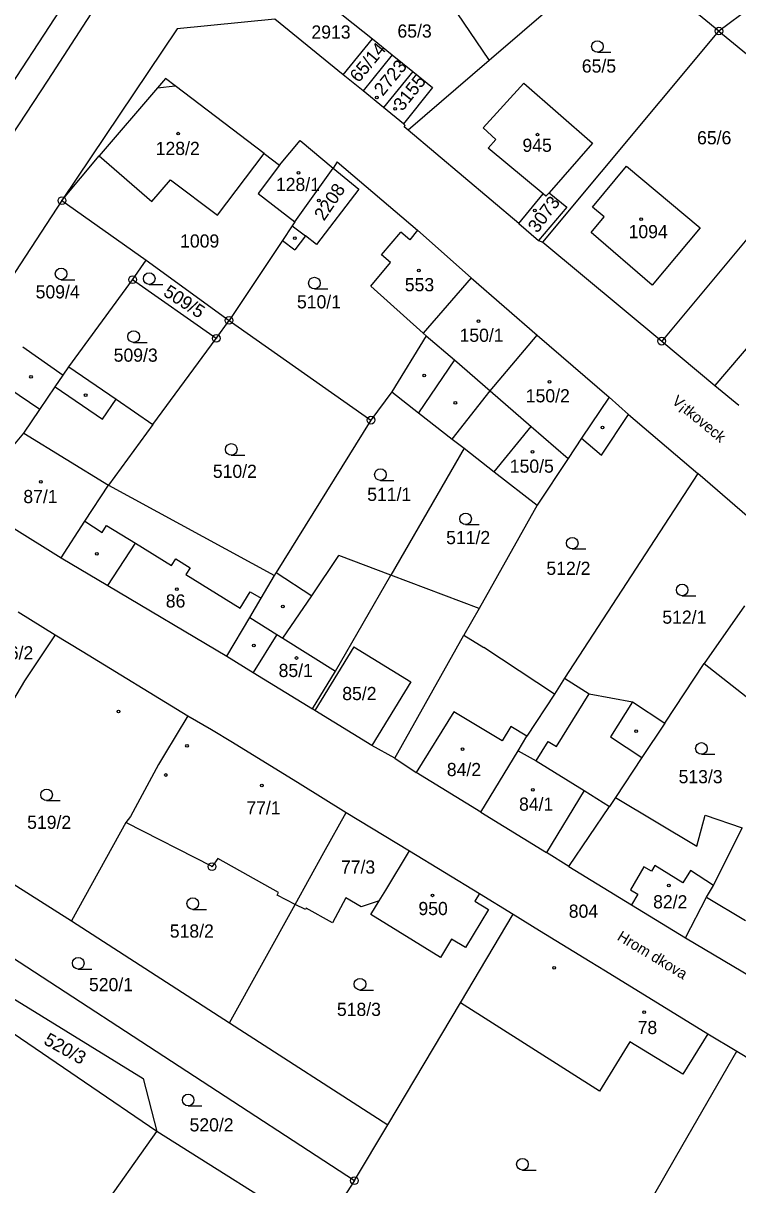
# Model space of a CAD drawing. Extents: x -735249 to -729401, y -1124843 to -1121828.
# Drawn here: x -734448.5 to -734356.2, y -1122953.1 to -1122803 of the extents above; entities that cross this region are included whole.
import ezdxf

# ---------------------------------------------------------------- set-up
doc = ezdxf.new("R2010")
doc.units = 0
for name, color, linetype in [('Vrstva 1', 7, 'Continuous'), ('Vrstva 15', 7, 'Continuous'), ('Vrstva 18', 7, 'Continuous'), ('Vrstva 19', 7, 'Continuous'), ('Vrstva 25', 7, 'Continuous'), ('Vrstva 4', 7, 'Continuous')]:
    doc.layers.add(name, color=color, linetype=linetype)

msp = doc.modelspace()

# ---------------------------------------------------------------- linework, layer by layer
at = {"layer": 'Vrstva 1'}
for points in [[(-734399.84, -1122790.72), (-734388.28, -1122807.79)], [(-734371.55, -1122793.35), (-734388.28, -1122807.79)], [(-734358.6, -1122803.99), (-734371.55, -1122793.35)], [(-734440.18, -1122795.78), (-734450.06, -1122810.97)], [(-734411.06, -1122798.82), (-734403.37, -1122804.98)], [(-734354.44, -1122800.92), (-734358.6, -1122803.99)], [(-734415.96, -1122802.45), (-734428.59, -1122803.71)], [(-734407.15, -1122809.65), (-734415.96, -1122802.45)], [(-734428.59, -1122803.71), (-734443.47, -1122825.9)], [(-734407.15, -1122809.65), (-734403.37, -1122804.98)], [(-734403.37, -1122804.98), (-734400.8, -1122807.07)], [(-734381.33, -1122831.28), (-734358.6, -1122803.99)], [(-734358.6, -1122803.99), (-734343.15, -1122816.67)], [(-734400.8, -1122807.07), (-734404.58, -1122811.73)], [(-734400.8, -1122807.07), (-734398.15, -1122809.21)], [(-734388.28, -1122807.79), (-734398.74, -1122816.81)], [(-734398.15, -1122809.21), (-734401.94, -1122813.88)], [(-734398.15, -1122809.21), (-734395.59, -1122811.29)], [(-734430.08, -1122810.1), (-734431.13, -1122811.33)], [(-734428.83, -1122811.06), (-734430.08, -1122810.1)], [(-734417.36, -1122819.8), (-734428.83, -1122811.06)], [(-734404.58, -1122811.73), (-734407.15, -1122809.65)], [(-734389.06, -1122816.47), (-734383.79, -1122810.73)], [(-734383.79, -1122810.73), (-734374.94, -1122818.47)], [(-734431.13, -1122811.33), (-734438.67, -1122820.1)], [(-734401.94, -1122813.88), (-734404.58, -1122811.73)], [(-734395.59, -1122811.29), (-734399.37, -1122815.96)], [(-734399.37, -1122815.96), (-734401.94, -1122813.88)], [(-734399.13, -1122816.19), (-734399.37, -1122815.96)], [(-734399.28, -1122816.36), (-734399.13, -1122816.19)], [(-734398.74, -1122816.81), (-734399.28, -1122816.36)], [(-734384.45, -1122828.87), (-734398.74, -1122816.81)], [(-734387.41, -1122818), (-734389.06, -1122816.47)], [(-734343.15, -1122816.67), (-734365.99, -1122844.05)], [(-734415.38, -1122821.31), (-734412.7, -1122818.11)], [(-734412.7, -1122818.11), (-734408.45, -1122821.69)], [(-734388.42, -1122819.1), (-734387.41, -1122818)], [(-734374.94, -1122818.47), (-734380.55, -1122824.88)], [(-734443.47, -1122825.9), (-734438.67, -1122820.1)], [(-734438.67, -1122820.1), (-734431.87, -1122826.02)], [(-734423.39, -1122827.79), (-734417.36, -1122819.8)], [(-734417.36, -1122819.8), (-734415.38, -1122821.31)], [(-734381.32, -1122825.01), (-734388.42, -1122819.1)], [(-734415.38, -1122821.31), (-734418.13, -1122824.98)], [(-734407.9, -1122820.88), (-734408.45, -1122821.69)], [(-734407.9, -1122820.88), (-734397.56, -1122829.72)], [(-734374.94, -1122826.74), (-734370.56, -1122821.45)], [(-734370.56, -1122821.45), (-734361.04, -1122829.41)], [(-734413.37, -1122828.63), (-734408.45, -1122821.69)], [(-734408.45, -1122821.69), (-734405.13, -1122824.4)], [(-734431.87, -1122826.02), (-734429.44, -1122823.23)], [(-734429.44, -1122823.23), (-734423.39, -1122827.79)], [(-734405.13, -1122824.4), (-734410.57, -1122831.55)], [(-734443.47, -1122825.9), (-734454.85, -1122843.22)], [(-734443.47, -1122825.9), (-734432.58, -1122833.59)], [(-734418.13, -1122824.98), (-734413.37, -1122828.63)], [(-734384.45, -1122828.87), (-734381.32, -1122825.01)], [(-734380.94, -1122825.33), (-734381.32, -1122825.01)], [(-734380.55, -1122824.88), (-734380.94, -1122825.33)], [(-734380.55, -1122824.88), (-734378.23, -1122826.74)], [(-734378.23, -1122826.74), (-734381.89, -1122831.06)], [(-734373.43, -1122827.99), (-734374.94, -1122826.74)], [(-734413.37, -1122828.63), (-734413.72, -1122829.16)], [(-734384.45, -1122828.87), (-734381.89, -1122831.06)], [(-734375.12, -1122830.03), (-734373.43, -1122827.99)], [(-734413.72, -1122829.16), (-734414.99, -1122831.05)], [(-734412.03, -1122830.44), (-734413.4, -1122832.25)], [(-734410.57, -1122831.55), (-734412.03, -1122830.44)], [(-734402.18, -1122832.88), (-734399.69, -1122829.98)], [(-734398.53, -1122830.97), (-734399.69, -1122829.98)], [(-734397.56, -1122829.72), (-734398.53, -1122830.97)], [(-734397.56, -1122829.72), (-734390.62, -1122835.89)], [(-734367.22, -1122836.8), (-734375.12, -1122830.03)], [(-734361.04, -1122829.41), (-734367.22, -1122836.8)], [(-734414.99, -1122831.05), (-734421.89, -1122841.37)], [(-734414.99, -1122831.05), (-734413.4, -1122832.25)], [(-734381.89, -1122831.06), (-734381.33, -1122831.28)], [(-734381.33, -1122831.28), (-734365.99, -1122844.05)], [(-734434.34, -1122836.11), (-734432.58, -1122833.59)], [(-734432.58, -1122833.59), (-734421.89, -1122841.37)], [(-734401.02, -1122833.87), (-734402.18, -1122832.88)], [(-734403.59, -1122836.94), (-734401.02, -1122833.87)], [(-734442.57, -1122847.35), (-734434.34, -1122836.11)], [(-734423.54, -1122843.69), (-734434.34, -1122836.11)], [(-734390.62, -1122835.89), (-734396.8, -1122843.04)], [(-734390.62, -1122835.89), (-734382.1, -1122843.3)], [(-734396.8, -1122843.04), (-734403.59, -1122836.94)], [(-734423.54, -1122843.69), (-734421.89, -1122841.37)], [(-734421.89, -1122841.37), (-734403.55, -1122854.26)], [(-734352.59, -1122842.12), (-734359.12, -1122849.79)], [(-734431.74, -1122854.83), (-734423.54, -1122843.69)], [(-734396.4, -1122843.38), (-734400.86, -1122850.6)], [(-734396.8, -1122843.04), (-734396.4, -1122843.38)], [(-734388.16, -1122850.48), (-734382.1, -1122843.3)], [(-734382.1, -1122843.3), (-734372.77, -1122851.28)], [(-734365.99, -1122844.05), (-734359.12, -1122849.79)], [(-734448.54, -1122844.79), (-734443.33, -1122848.46)], [(-734444.33, -1122849.94), (-734443.33, -1122848.46)], [(-734443.33, -1122848.46), (-734442.57, -1122847.35)], [(-734442.57, -1122847.35), (-734436.49, -1122851.55)], [(-734446.34, -1122852.89), (-734444.33, -1122849.94)], [(-734359.12, -1122849.79), (-734356.04, -1122852.33)], [(-734436.49, -1122851.55), (-734431.74, -1122854.83)], [(-734400.86, -1122850.6), (-734403.55, -1122854.26)], [(-734400.86, -1122850.6), (-734397.39, -1122853.3)], [(-734393.08, -1122856.73), (-734388.16, -1122850.48)], [(-734372.77, -1122851.28), (-734376.35, -1122856.58)], [(-734372.77, -1122851.28), (-734370.3, -1122853.51)], [(-734448.41, -1122855.94), (-734446.34, -1122852.89)], [(-734403.55, -1122854.26), (-734415.78, -1122873.96)], [(-734397.39, -1122853.3), (-734393.08, -1122856.73)], [(-734370.3, -1122853.51), (-734361.33, -1122861.17)], [(-734449.67, -1122857.51), (-734448.41, -1122855.94)], [(-734431.74, -1122854.83), (-734437.47, -1122862.66)], [(-734387.63, -1122860.92), (-734382.85, -1122855.08)], [(-734382.85, -1122855.08), (-734378.06, -1122859.23)], [(-734393.08, -1122856.73), (-734391.51, -1122857.89)], [(-734376.35, -1122856.58), (-734378.06, -1122859.23)], [(-734391.51, -1122857.89), (-734400.97, -1122874.29)], [(-734391.51, -1122857.89), (-734387.63, -1122860.92)], [(-734378.06, -1122859.23), (-734382.09, -1122865.25)], [(-734387.63, -1122860.92), (-734382.09, -1122865.25)], [(-734361.33, -1122861.17), (-734378.53, -1122887.61)], [(-734349.85, -1122871.04), (-734361.33, -1122861.17)], [(-734440.52, -1122867.33), (-734437.47, -1122862.66)], [(-734437.47, -1122862.66), (-734416, -1122874.34)], [(-734456.46, -1122864.05), (-734443.59, -1122872.03)], [(-734382.09, -1122865.25), (-734389.58, -1122878.58)], [(-734443.59, -1122872.03), (-734440.52, -1122867.33)], [(-734443.59, -1122872.03), (-734437.54, -1122875.63)], [(-734411.21, -1122876.95), (-734407.7, -1122871.75)], [(-734400.97, -1122874.29), (-734407.7, -1122871.75)], [(-734416, -1122874.34), (-734415.78, -1122873.96)], [(-734415.78, -1122873.96), (-734411.21, -1122876.95)], [(-734437.54, -1122875.63), (-734422.18, -1122884.77)], [(-734417.74, -1122877.26), (-734416, -1122874.34)], [(-734408.13, -1122886.68), (-734400.97, -1122874.29)], [(-734389.58, -1122878.58), (-734400.97, -1122874.29)], [(-734419.21, -1122879.76), (-734417.74, -1122877.26)], [(-734389.58, -1122878.58), (-734391.54, -1122882.06)], [(-734355.3, -1122878.23), (-734360.49, -1122885.69)], [(-734449.15, -1122879.01), (-734444.35, -1122882)], [(-734422.18, -1122884.77), (-734419.21, -1122879.76)], [(-734444.35, -1122882), (-734448.33, -1122887.93)], [(-734444.35, -1122882), (-734440.88, -1122884.09)], [(-734400.46, -1122897.92), (-734391.54, -1122882.06)], [(-734391.54, -1122882.06), (-734388.97, -1122883.62)], [(-734440.88, -1122884.09), (-734427.22, -1122892.47)], [(-734379.82, -1122889.66), (-734388.97, -1122883.62)], [(-734422.18, -1122884.77), (-734418.78, -1122886.86)], [(-734365.6, -1122893.41), (-734360.49, -1122885.69)], [(-734360.49, -1122885.69), (-734355.06, -1122889.95)], [(-734418.78, -1122886.86), (-734411.09, -1122891.58)], [(-734411.09, -1122891.58), (-734408.13, -1122886.68)], [(-734378.53, -1122887.61), (-734379.82, -1122889.66)], [(-734378.53, -1122887.61), (-734375.37, -1122889.61)], [(-734448.33, -1122887.93), (-734456.17, -1122901.15)], [(-734379.82, -1122889.66), (-734383.4, -1122895.1)], [(-734375.37, -1122889.61), (-734369.76, -1122890.67)], [(-734410.8, -1122891.76), (-734411.09, -1122891.58)], [(-734403.43, -1122896.28), (-734410.8, -1122891.76)], [(-734369.76, -1122890.67), (-734365.6, -1122893.41)], [(-734427.22, -1122892.47), (-734430.21, -1122897.48)], [(-734427.22, -1122892.47), (-734424.17, -1122894.23)], [(-734365.6, -1122893.41), (-734368.54, -1122897.86)], [(-734424.17, -1122894.23), (-734421.46, -1122895.86)], [(-734384.53, -1122896.97), (-734383.4, -1122895.1)], [(-734421.46, -1122895.86), (-734412.68, -1122901.23)], [(-734400.46, -1122897.92), (-734403.43, -1122896.28)], [(-734430.21, -1122897.48), (-734430.99, -1122898.76)], [(-734400.46, -1122897.92), (-734397.73, -1122899.78)], [(-734389.37, -1122904.91), (-734384.53, -1122896.97)], [(-734368.54, -1122897.86), (-734371.95, -1122903.01)], [(-734430.99, -1122898.76), (-734434.63, -1122905.46)], [(-734389.37, -1122904.91), (-734397.73, -1122899.78)], [(-734412.68, -1122901.23), (-734406.74, -1122904.94)], [(-734465.73, -1122904.11), (-734442.25, -1122918.96)], [(-734371.95, -1122903.01), (-734372.72, -1122904.17)], [(-734371.95, -1122903.01), (-734361.44, -1122909.31)], [(-734434.63, -1122905.46), (-734435.23, -1122906.25)], [(-734409.63, -1122910.14), (-734406.74, -1122904.94)], [(-734406.74, -1122904.94), (-734398.56, -1122909.92)], [(-734389.37, -1122904.91), (-734380.89, -1122910.12)], [(-734377.97, -1122911.91), (-734372.72, -1122904.17)], [(-734361.44, -1122909.31), (-734360.36, -1122905.31)], [(-734360.36, -1122905.31), (-734355.58, -1122906.92)], [(-734435.23, -1122906.25), (-734442.25, -1122918.96)], [(-734424.08, -1122911.95), (-734435.23, -1122906.25)], [(-734359.28, -1122914.39), (-734355.58, -1122906.92)], [(-734470.71, -1122910.11), (-734405.69, -1122952.52)], [(-734413.33, -1122916.82), (-734409.63, -1122910.14)], [(-734401.65, -1122915), (-734398.56, -1122909.92)], [(-734398.56, -1122909.92), (-734389.53, -1122915.42)], [(-734377.97, -1122911.91), (-734380.89, -1122910.12)], [(-734423.32, -1122910.91), (-734424.08, -1122911.95)], [(-734415.48, -1122915.28), (-734423.32, -1122910.91)], [(-734377.97, -1122911.91), (-734369.91, -1122916.89)], [(-734360.19, -1122915.88), (-734359.28, -1122914.39)], [(-734415.66, -1122915.64), (-734415.48, -1122915.28)], [(-734413.33, -1122916.82), (-734415.66, -1122915.64)], [(-734406.81, -1122915.97), (-734408.54, -1122919.21)], [(-734404.81, -1122917.16), (-734406.81, -1122915.97)], [(-734402.49, -1122916.38), (-734401.65, -1122915)], [(-734389.53, -1122915.42), (-734390.13, -1122916.41)], [(-734389.53, -1122915.42), (-734385.18, -1122918.07)], [(-734362.92, -1122921.14), (-734360.19, -1122915.88)], [(-734421.82, -1122932.12), (-734413.33, -1122916.82)], [(-734412, -1122917.49), (-734413.33, -1122916.82)], [(-734411.91, -1122917.31), (-734412, -1122917.49)], [(-734408.54, -1122919.21), (-734411.91, -1122917.31)], [(-734402.49, -1122916.38), (-734404.81, -1122917.16)], [(-734403.57, -1122918.15), (-734402.49, -1122916.38)], [(-734388.36, -1122917.49), (-734391.35, -1122922.4)], [(-734390.13, -1122916.41), (-734388.36, -1122917.49)], [(-734369.91, -1122916.89), (-734362.92, -1122921.14)], [(-734442.25, -1122918.96), (-734421.82, -1122932.12)], [(-734394.58, -1122923.7), (-734403.57, -1122918.15)], [(-734391.99, -1122929.55), (-734385.18, -1122918.07)], [(-734385.18, -1122918.07), (-734381.78, -1122920.18)], [(-734381.78, -1122920.18), (-734375.22, -1122924.21)], [(-734462.98, -1122920.84), (-734433, -1122939.33)], [(-734393.13, -1122921.32), (-734394.58, -1122923.7)], [(-734391.35, -1122922.4), (-734393.13, -1122921.32)], [(-734362.92, -1122921.14), (-734353.2, -1122926.92)], [(-734375.22, -1122924.21), (-734373.26, -1122925.42)], [(-734373.26, -1122925.42), (-734360.03, -1122933.54)], [(-734440.56, -1122939.79), (-734457.96, -1122927.95)], [(-734401.37, -1122945.32), (-734391.99, -1122929.55)], [(-734374.01, -1122940.96), (-734391.99, -1122929.55)], [(-734421.82, -1122932.12), (-734401.37, -1122945.32)], [(-734360.03, -1122933.54), (-734363.28, -1122938.77)], [(-734360.03, -1122933.54), (-734356.29, -1122935.81)], [(-734370.11, -1122934.6), (-734374.01, -1122940.96)], [(-734363.28, -1122938.77), (-734370.11, -1122934.6)], [(-734363.2, -1122947.81), (-734356.29, -1122935.81)], [(-734356.29, -1122935.81), (-734327.58, -1122953.13)], [(-734431.2, -1122946.16), (-734440.56, -1122939.79)], [(-734433, -1122939.33), (-734431.2, -1122946.16)], [(-734438.85, -1122956.94), (-734431.2, -1122946.16)], [(-734410.15, -1122959.44), (-734431.2, -1122946.16)], [(-734405.69, -1122952.52), (-734401.37, -1122945.32)], [(-734368.03, -1122956.21), (-734363.2, -1122947.81)], [(-734405.69, -1122952.52), (-734410.15, -1122959.44)]]:
    msp.add_lwpolyline(points, dxfattribs=at)
at = {"layer": 'Vrstva 25'}
for points in [[(-734374.3, -1122806.73), (-734372.55, -1122806.73)], [(-734443.58, -1122836.11), (-734441.83, -1122836.11)], [(-734432.2, -1122836.72), (-734430.45, -1122836.72)], [(-734410.86, -1122837.3), (-734409.11, -1122837.3)], [(-734434.21, -1122844.21), (-734432.46, -1122844.21)], [(-734421.6, -1122858.79), (-734419.85, -1122858.79)], [(-734402.33, -1122862.05), (-734400.58, -1122862.05)], [(-734391.32, -1122867.76), (-734389.57, -1122867.76)], [(-734377.54, -1122870.9), (-734375.79, -1122870.9)], [(-734363.35, -1122876.95), (-734361.6, -1122876.95)], [(-734360.86, -1122897.43), (-734359.11, -1122897.43)], [(-734445.45, -1122903.42), (-734443.7, -1122903.42)], [(-734426.57, -1122917.47), (-734424.82, -1122917.47)], [(-734441.37, -1122925.18), (-734439.62, -1122925.18)], [(-734404.97, -1122927.89), (-734403.22, -1122927.89)], [(-734427.17, -1122942.85), (-734425.42, -1122942.85)], [(-734383.98, -1122951.15), (-734382.23, -1122951.15)]]:
    msp.add_lwpolyline(points, dxfattribs=at)
for centre, radius in [((-734358.6, -1122803.99), 0.5), ((-734358.6, -1122803.99), 0.032), ((-734374.3, -1122805.98), 0.75), ((-734402.78, -1122812.57), 0.175), ((-734400.41, -1122814.05), 0.175), ((-734428.47, -1122817.24), 0.175), ((-734382.05, -1122817.37), 0.175), ((-734412.91, -1122822.32), 0.175), ((-734443.47, -1122825.9), 0.5), ((-734443.47, -1122825.9), 0.032), ((-734410.28, -1122825.88), 0.175), ((-734382.37, -1122827.17), 0.175), ((-734368.66, -1122828.29), 0.175), ((-734413.38, -1122830.75), 0.175), ((-734443.58, -1122835.36), 0.75), ((-734397.38, -1122834.93), 0.175), ((-734434.34, -1122836.11), 0.5), ((-734434.34, -1122836.11), 0.032), ((-734432.2, -1122835.97), 0.75), ((-734410.86, -1122836.55), 0.75), ((-734421.89, -1122841.37), 0.5), ((-734421.89, -1122841.37), 0.032), ((-734389.66, -1122841.48), 0.175), ((-734434.21, -1122843.46), 0.75), ((-734423.54, -1122843.69), 0.5), ((-734423.54, -1122843.69), 0.032), ((-734365.99, -1122844.05), 0.5), ((-734365.99, -1122844.05), 0.032), ((-734447.47, -1122848.66), 0.175), ((-734396.66, -1122848.49), 0.175), ((-734380.49, -1122849.3), 0.175), ((-734440.41, -1122851.04), 0.175), ((-734392.65, -1122852.02), 0.175), ((-734403.55, -1122854.26), 0.5), ((-734403.55, -1122854.26), 0.032), ((-734373.63, -1122855.22), 0.175), ((-734421.6, -1122858.04), 0.75), ((-734382.69, -1122858.36), 0.175), ((-734402.33, -1122861.3), 0.75), ((-734446.2, -1122862.24), 0.175), ((-734391.32, -1122867.01), 0.75), ((-734377.54, -1122870.15), 0.75), ((-734438.98, -1122871.53), 0.175), ((-734363.35, -1122876.2), 0.75), ((-734428.63, -1122876.09), 0.175), ((-734414.94, -1122878.33), 0.175), ((-734418.68, -1122883.36), 0.175), ((-734413.17, -1122884.99), 0.175), ((-734436.17, -1122891.89), 0.175), ((-734369.28, -1122894.43), 0.175), ((-734427.32, -1122896.33), 0.175), ((-734391.71, -1122896.77), 0.175), ((-734360.86, -1122896.68), 0.75), ((-734430.04, -1122900.11), 0.175), ((-734445.45, -1122902.67), 0.75), ((-734417.66, -1122901.46), 0.175), ((-734382.65, -1122902.03), 0.175), ((-734424.08, -1122911.95), 0.5), ((-734424.08, -1122911.95), 0.032), ((-734365.07, -1122914.38), 0.175), ((-734426.57, -1122916.72), 0.75), ((-734395.61, -1122915.66), 0.175), ((-734441.37, -1122924.43), 0.75), ((-734379.88, -1122925.02), 0.175), ((-734404.97, -1122927.14), 0.75), ((-734368.25, -1122930.76), 0.175), ((-734427.17, -1122942.1), 0.75), ((-734383.98, -1122950.4), 0.75), ((-734405.69, -1122952.52), 0.5), ((-734405.69, -1122952.52), 0.032)]:
    msp.add_circle(centre, radius, dxfattribs=at)
at = {"layer": 'Vrstva 4'}
for points in [[(-734436.74, -1122797.06), (-734445.3, -1122810.35)], [(-734445.3, -1122810.35), (-734472.77, -1122852.1)], [(-734431.13, -1122811.33), (-734428.83, -1122811.06)], [(-734413.72, -1122829.16), (-734412.03, -1122830.44)], [(-734396.4, -1122843.38), (-734392.75, -1122846.47)], [(-734392.75, -1122846.47), (-734397.39, -1122853.3)], [(-734392.75, -1122846.47), (-734388.16, -1122850.48)], [(-734446.34, -1122852.89), (-734451.7, -1122849.28)], [(-734444.33, -1122849.94), (-734438.24, -1122854.13)], [(-734438.24, -1122854.13), (-734436.49, -1122851.55)], [(-734388.16, -1122850.48), (-734382.85, -1122855.08)], [(-734373.79, -1122858.78), (-734370.3, -1122853.51)], [(-734448.41, -1122855.94), (-734437.47, -1122862.66)], [(-734376.35, -1122856.58), (-734373.79, -1122858.78)], [(-734440.52, -1122867.33), (-734438.29, -1122868.79)], [(-734438.29, -1122868.79), (-734437.71, -1122867.85)], [(-734437.71, -1122867.85), (-734433.97, -1122870.17)], [(-734437.54, -1122875.63), (-734433.97, -1122870.17)], [(-734433.97, -1122870.17), (-734429.32, -1122873.06)], [(-734429.32, -1122873.06), (-734428.77, -1122872.18)], [(-734428.77, -1122872.18), (-734426.9, -1122873.34)], [(-734426.9, -1122873.34), (-734427.45, -1122874.22)], [(-734427.45, -1122874.22), (-734420.47, -1122878.55)], [(-734420.47, -1122878.55), (-734419.17, -1122876.45)], [(-734419.17, -1122876.45), (-734417.74, -1122877.26)], [(-734414.92, -1122882.44), (-734411.21, -1122876.95)], [(-734419.21, -1122879.76), (-734415.7, -1122881.95)], [(-734415.7, -1122881.95), (-734418.78, -1122886.86)], [(-734415.7, -1122881.95), (-734414.92, -1122882.44)], [(-734414.92, -1122882.44), (-734408.13, -1122886.68)], [(-734405.77, -1122883.56), (-734410.8, -1122891.76)], [(-734405.77, -1122883.56), (-734398.4, -1122888.08)], [(-734398.4, -1122888.08), (-734403.43, -1122896.28)], [(-734379.59, -1122896.44), (-734375.37, -1122889.61)], [(-734392.85, -1122891.96), (-734397.73, -1122899.78)], [(-734386.62, -1122895.71), (-734392.85, -1122891.96)], [(-734369.76, -1122890.67), (-734372.62, -1122895.19)], [(-734385.5, -1122893.84), (-734386.62, -1122895.71)], [(-734383.4, -1122895.1), (-734385.5, -1122893.84)], [(-734382.2, -1122898.29), (-734380.65, -1122895.78)], [(-734380.65, -1122895.78), (-734379.59, -1122896.44)], [(-734372.62, -1122895.19), (-734368.54, -1122897.86)], [(-734384.53, -1122896.97), (-734382.2, -1122898.29)], [(-734382.2, -1122898.29), (-734376, -1122902.12)], [(-734376, -1122902.12), (-734380.89, -1122910.12)], [(-734376, -1122902.12), (-734372.72, -1122904.17)], [(-734368.28, -1122911.97), (-734370.04, -1122914.95)], [(-734367.33, -1122912.53), (-734368.28, -1122911.97)], [(-734366.9, -1122911.8), (-734367.33, -1122912.53)], [(-734363.25, -1122914.02), (-734366.9, -1122911.8)], [(-734362.29, -1122912.45), (-734363.25, -1122914.02)], [(-734359.28, -1122914.39), (-734362.29, -1122912.45)], [(-734370.04, -1122914.95), (-734369.09, -1122915.51)], [(-734369.09, -1122915.51), (-734369.91, -1122916.89)], [(-734360.19, -1122915.88), (-734355.17, -1122918.92)]]:
    msp.add_lwpolyline(points, dxfattribs=at)

# ---------------------------------------------------------------- texts
at = {"layer": 'Vrstva 15'}
for s, rotation, p in [('V¡tkoveck\xa0', 320.40255, (-734364.769, -1122851.994)), ('Hrom\xa0dkova', 328.80261, (-734371.856, -1122921.343))]:
    msp.add_text(s, height=1.4, rotation=rotation, dxfattribs=at).set_placement(p)
at = {"layer": 'Vrstva 18'}
for s, p in [('65/3', (-734400.13, -1122804.83)), ('65/5', (-734376.31, -1122809.35)), ('65/6', (-734361.42, -1122818.62)), ('1009', (-734428.21, -1122831.96)), ('509/4', (-734446.87, -1122838.53)), ('510/1', (-734413.11, -1122839.82)), ('509/3', (-734436.79, -1122846.71)), ('510/2', (-734423.98, -1122861.72)), ('511/1', (-734404.04, -1122864.7)), ('511/2', (-734393.84, -1122870.28)), ('512/2', (-734380.89, -1122874.25)), ('512/1', (-734365.91, -1122880.56)), ('513/3', (-734363.81, -1122901.17)), ('519/2', (-734447.97, -1122907.07)), ('804', (-734378, -1122918.55)), ('518/2', (-734429.54, -1122921.12)), ('520/1', (-734439.98, -1122928.04)), ('518/3', (-734407.95, -1122931.24)), ('520/2', (-734426.99, -1122946.16))]:
    msp.add_text(s, height=1.7, dxfattribs=at).set_placement(p)
for s, rotation, p in [('65/14', 50.2004, (-734405.145, -1122810.749)), ('509/5', 327.0026, (-734430.504, -1122838.082)), ('520/3', 330.80263, (-734445.948, -1122934.803))]:
    msp.add_text(s, height=1.7, rotation=rotation, dxfattribs=at).set_placement(p)
at = {"layer": 'Vrstva 19'}
for s, p in [('2913', (-734411.24, -1122804.96)), ('128/2', (-734431.36, -1122820)), ('945', (-734383.98, -1122819.59)), ('128/1', (-734415.83, -1122824.65)), ('1094', (-734370.27, -1122830.75)), ('553', (-734399.18, -1122837.61)), ('150/1', (-734392.11, -1122844.14)), ('150/2', (-734383.55, -1122851.96)), ('150/5', (-734385.618, -1122861.05)), ('87/1', (-734448.46, -1122864.98)), ('86', (-734430.06, -1122878.47)), ('76/2', (-734451.6, -1122885.17)), ('85/1', (-734415.48, -1122887.45)), ('85/2', (-734407.26, -1122890.43)), ('84/2', (-734393.75, -1122900.25)), ('77/1', (-734419.65, -1122905.21)), ('84/1', (-734384.42, -1122904.72)), ('77/3', (-734407.43, -1122912.85)), ('82/2', (-734367.1, -1122917.34)), ('950', (-734397.42, -1122918.21)), ('78', (-734369.1, -1122933.58))]:
    msp.add_text(s, height=1.7, dxfattribs=at).set_placement(p)
for s, rotation, p in [('2723', 50.3004, (-734402.026, -1122812.479)), ('3155', 51.20041, (-734399.502, -1122814.426)), ('2208', 56.10045, (-734409.614, -1122828.613)), ('3073', 53.10042, (-734382.059, -1122830.18))]:
    msp.add_text(s, height=1.7, rotation=rotation, dxfattribs=at).set_placement(p)

doc.saveas('drawing.dxf')
